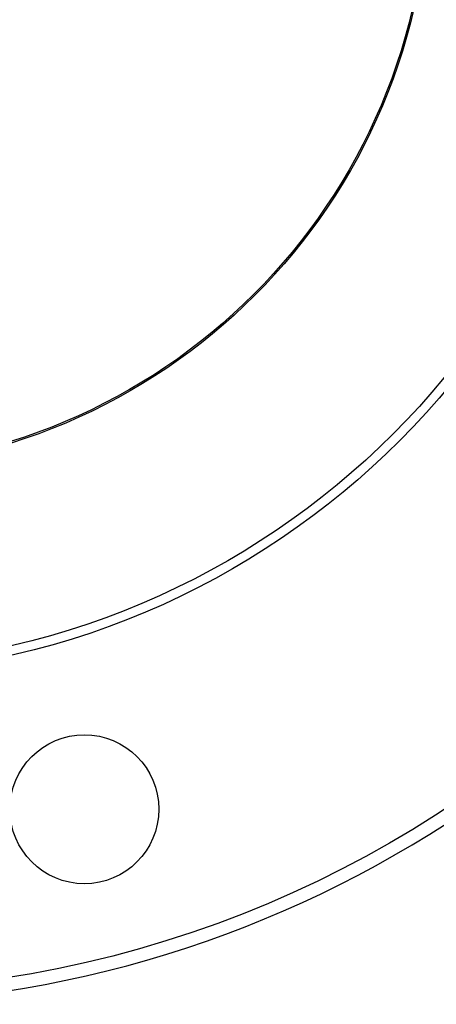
# Model space of a CAD drawing. Header units: inches. Extents: x 18 to 846, y -44 to 561.
# Tile 447 of 642: x 436.43 to 439.23, y 258.93 to 265.54. Entities that reach past the tile are written whole.
import ezdxf

# ---------------------------------------------------------------- set-up
doc = ezdxf.new("R2010")
doc.units = ezdxf.units.IN
doc.header["$LTSCALE"] = 24
doc.header["$MEASUREMENT"] = 0
doc.layers.add('Visible (ANSI)', color=7, linetype='Continuous', lineweight=30)

msp = doc.modelspace()

# ---------------------------------------------------------------- linework, layer by layer
at = {"layer": 'Visible (ANSI)'}
for centre, radius in [((435.17843, 266.519), 7.5), ((435.17843, 266.519), 5.378), ((435.17843, 266.519), 5.315), ((435.17843, 266.519), 4), ((435.17843, 266.519), 3.99), ((436.86075, 260.24048), 0.5)]:
    msp.add_circle(centre, radius, dxfattribs=at)
msp.add_arc((435.17843, 266.519), 7.588, 134.247392, 45.752608, dxfattribs=at)

doc.saveas('drawing.dxf')
